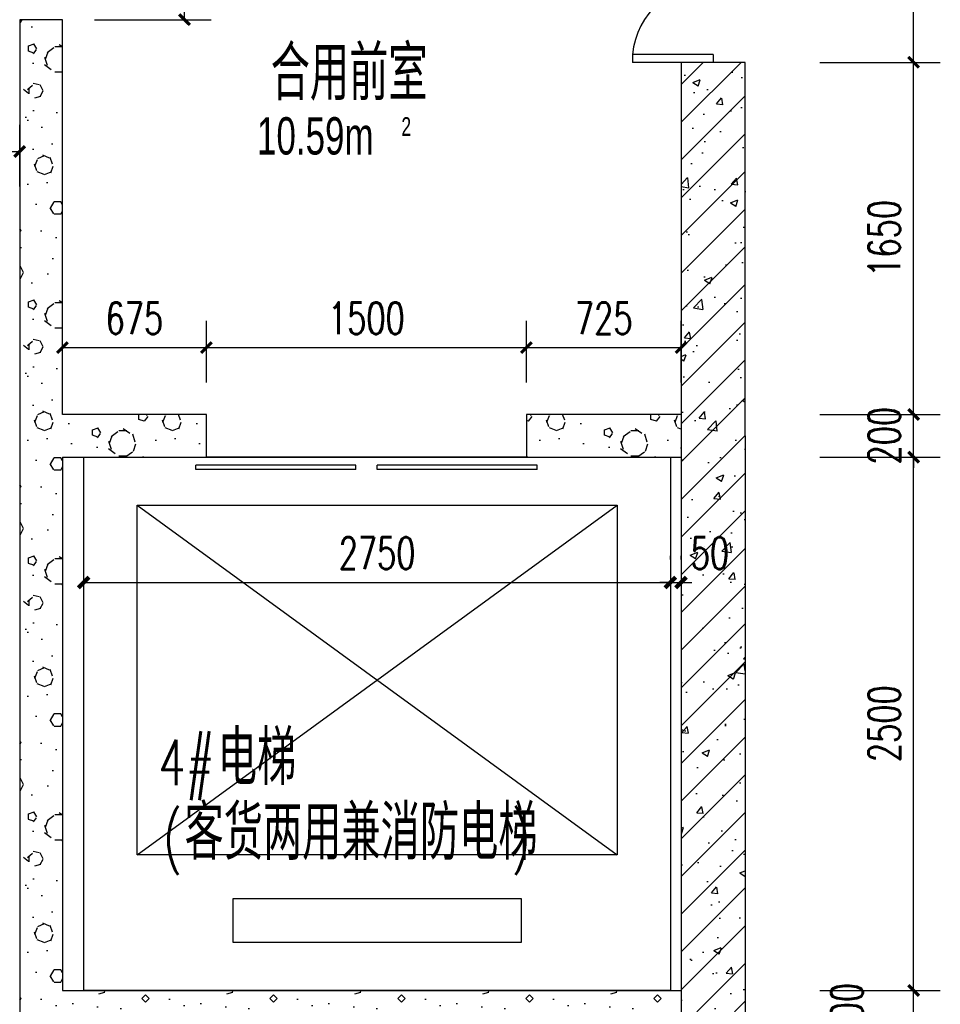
# Model space of a CAD drawing. Extents: x 797781 to 1255204, y 21234 to 1024248.
# Tile 780 of 1056: x 1161257 to 1165572, y 522943 to 527558. Entities that reach past the tile are written whole.
import ezdxf

# ---------------------------------------------------------------- set-up
doc = ezdxf.new("R2010")
doc.units = 0
doc.header["$LTSCALE"] = 1000
doc.header["$MEASUREMENT"] = 0
for name, color, linetype in [('230303生产综合楼-平面图_t8$0$DOOR_FIRE', 4, 'Continuous'), ('230303生产综合楼-平面图_t8$0$EVTR', 2, 'Continuous'), ('230303生产综合楼-平面图_t8$0$PUB_DIM', 3, 'Continuous'), ('230303生产综合楼-平面图_t8$0$PUB_HATCH', 8, 'Continuous'), ('230303生产综合楼-平面图_t8$0$PUB_TEXT', 7, 'Continuous'), ('230303生产综合楼-平面图_t8$0$SPACE', 7, 'Continuous'), ('230303生产综合楼-平面图_t8$0$WALL', 40, 'Continuous'), ('230303生产综合楼-平面图_t8$0$WINDOW', 4, 'Continuous'), ('230303生产综合楼-平面图_t8$0$板洞', 6, 'Continuous'), ('PUB_DIM', 3, 'Continuous')]:
    doc.layers.add(name, color=color, linetype=linetype)
doc.styles.add('230303生产综合楼-平面图_t8$0$_HZTXT', font='@HZTXT_E', dxfattribs={"width": 0.7, "bigfont": '@@HZTXT'})
doc.styles.add('230303生产综合楼-平面图_t8$0$_TCH_DIM', font='SIMPLEX', dxfattribs={"bigfont": 'GBCBIG'})
doc.styles.add('230303生产综合楼-平面图_T8$0$_TCH_DIM_T3', font='SIMPLEX', dxfattribs={"width": 0.705882, "bigfont": 'GBCBIG'})
doc.styles.add('_TCH_DIM_T3', font='SIMPLEX', dxfattribs={"width": 0.705882, "bigfont": 'GBCBIG'})
doc.dimstyles.new('230303生产综合楼-平面图_T8$0$_TCH_ARCH&&50', dxfattribs={"dimtxt": 148.75, "dimasz": 50, "dimexe": 125, "dimexo": 150, "dimgap": 63.125, "dimtad": 1, "dimdec": 0, "dimzin": 0, "dimdsep": 46, "dimtxsty": '230303生产综合楼-平面图_T8$0$_TCH_DIM_T3', "dimblk": '230303生产综合楼-平面图_t8$0$_ArchTick', "dimcen": 0.09, "dimclrt": 7, "dimazin": 2, "dimtfac": 1, "dimtdec": 0, "dimtix": 1, "dimtmove": 2, "dimatfit": 3, "dimfxl": 1, "dimtolj": 1, "dimtzin": 0, "dimarcsym": 0})
doc.dimstyles.new('_TCH_ARCH&&50', dxfattribs={"dimtxt": 148.75, "dimasz": 50, "dimexe": 125, "dimexo": 150, "dimgap": 63.125, "dimtad": 1, "dimdec": 0, "dimzin": 0, "dimdsep": 46, "dimtxsty": '_TCH_DIM_T3', "dimblk": 'ARCHTICK', "dimcen": 0.09, "dimclrt": 7, "dimazin": 2, "dimtfac": 1, "dimtdec": 0, "dimtix": 1, "dimtmove": 2, "dimatfit": 3, "dimfxl": 1, "dimtolj": 1, "dimtzin": 0, "dimarcsym": 0})
pattern_1 = [(45, (0, 0), (-88.388348, 88.388348), []), (50, (0, 0), (358.63009, -31.37607), [37.5, -412.5]), (355, (0, 0), (-69.37567, 376.09607), [30, -330]), (100.4514, (29.9, -2.6), (289.25469, 344.71977), [31.8701, -350.57106]), (46.1842, (0, 100), (533.62052, -82.7595), [56.25, -618.75]), (96.6356, (44.47, 93.1), (467.33135, 487.05894), [47.80514, -525.8565]), (351.1842, (0, 100), (467.33097, 487.0593), [45, -495]), (21, (50, 75), (298.453526, -201.309445), [37.5, -412.5]), (326, (50, 75), (121.65767, 362.57502), [30, -330]), (71.4514, (74.87, 58.22), (420.11131, 161.26525), [31.8701, -350.57106]), (37.5, (0, 0), (6.079928, 166.446927), [0, -326, 0, -335, 0, -331.25]), (7.5, (0, 0), (131.534769, 197.205856), [0, -191, 0, -318.5, 0, -126.25]), (327.5, (-111.5, 0), (266.911218, -11.277436), [0, -125, 0, -390, 0, -517.5]), (317.5, (-161.5, 0), (291.593085, 50.05249), [0, -162.5, 0, -259, 0, -367.5])]
pattern_2 = [(0, (177, -183), (300, 600), [0, -600]), (0, (-174, -264), (300, 600), [0, -600]), (0, (21, -270), (300, 600), [0, -600]), (0, (234, -93), (300, 600), [0, -600]), (0, (-15, -300), (300, 600), [0, -600]), (0, (294, 285), (300, 600), [0, -600]), (0, (111, 237), (300, 600), [0, -600]), (0, (207, 162), (300, 600), [0, -600]), (0, (-282, 150), (300, 600), [0, -600]), (0, (12, 123), (300, 600), [0, -600]), (0, (-102, -30), (300, 600), [0, -600]), (0, (-96, -255), (300, 600), [0, -600]), (0, (129, -279), (300, 600), [0, -600]), (0, (294, -15), (300, 600), [0, -600]), (0, (-267, -108), (300, 600), [0, -600]), (0, (-216, -6), (300, 600), [0, -600]), (0, (18, -48), (300, 600), [0, -600]), (0, (-66, -135), (300, 600), [0, -600]), (0, (-114, 63), (300, 600), [0, -600]), (0, (-39, 288), (300, 600), [0, -600]), (0, (-243, -234), (300, 600), [0, -600]), (0, (87, 165), (300, 600), [0, -600]), (0, (-192, 174), (300, 600), [0, -600]), (0, (-240, 252), (300, 600), [0, -600]), (130.601294, (257.143, 97.143), (-1499.9999834, 1800.0000079), [26.34155, -11037.111]), (18.434949, (214.29, 108.57), (1499.9999945, 599.9999956), [27.10524, -3767.6279]), (90, (214.3, 82.86), (300, 600), [25.71428, -1174.28565]), (161.565051, (240, 74.29), (-1500.0000076, 599.999955), [27.10524, -3767.6279]), (53.130102, (240, 74.29), (300.000001, 600), [28.57143, -2971.4285]), (135, (262.86, -231.43), (-300.000036, 599.99996), [24.24366, -1672.8126]), (45, (228.57, -231.43), (299.999998, 599.999998), [24.24366, -1672.8126]), (135, (245.71, -248.57), (-300.000036, 599.99996), [24.24366, -1672.8126]), (45, (245.71, -248.57), (299.999998, 599.999998), [24.24366, -1672.8126]), (116.56505, (-25.7, 171.43), (-5e-05, 1199.99997), [31.94383, -638.8765]), (180, (-40, 200), (-300, 600), [34.28572, -565.71425]), (63.43495, (-88.57, 171.43), (3e-06, 1200), [31.94383, -638.8765]), (116.56505, (-74.3, 142.86), (-5e-05, 1199.99997), [31.94383, -638.8765]), (0, (-74.3, 142.86), (300, 600), [34.28572, -565.71425]), (63.43495, (-40, 142.86), (3e-06, 1200), [31.94383, -638.8765]), (107.102728, (200, -31.429), (-899.9999656, 3000.00000484), [38.86135, -16282.9025]), (143.972626, (188.57, 5.714), (-5699.9999277, 4199.9999952), [38.86135, -8122.02]), (180, (157.14, 28.6), (-300, 600), [37.14286, -562.8571]), (36.0273733, (88.57, 5.714), (5699.9999579, 4199.9999547), [38.86135, -8122.02]), (71.565051, (77.14, -28.57), (900.0000046, 2999.999995), [36.14032, -3758.5928]), (107.102728, (88.571, -65.714), (-899.9999656, 3000.00000484), [38.86135, -16282.9025]), (143.972626, (120, -88.57), (-5699.9999277, 4199.9999952), [38.86135, -8122.02]), (0, (120, -88.6), (300, 600), [37.14286, -562.8571]), (36.0273733, (157.143, -88.57), (5699.9999579, 4199.9999547), [38.86135, -8122.02]), (71.565051, (188.57, -65.71), (900.0000046, 2999.999995), [36.14032, -3758.5928]), (150.255118, (205.714, 248.57), (-900.000002, 599.9999926), [23.03502, -4814.3196]), (90, (185.7, 237.14), (300, 600), [22.85714, -1177.14275]), (29.744881, (185.714, 237.14), (900.0000005, 599.999997), [23.03502, -4814.3196]), (116.56505, (65.7, -177.14), (-5e-05, 1199.99997), [31.94383, -638.8765]), (168.690067, (51.43, -148.57), (-2700.000002, 599.999985), [29.13725, -6089.6855]), (41.185925, (0, -162.857), (7499.99995456, 6599.9999423), [30.37184, -12725.802]), (90, (0, -191.43), (300, 600), [28.57143, -1171.4285]), (138.814074, (22.857, -211.429), (-7499.9998667, 6600.00004204), [30.37184, -12725.802]), (16.6992442, (22.857, -211.429), (9899.9999255, 2999.9999686), [29.82945, -12498.5375]), (60.945396, (51.43, -202.857), (299.9999992, 599.9999947), [29.41609, -12325.3395]), (109.983106, (-185.714, 74.286), (-1500.00000565, 4199.9999889), [33.442, -14012.1975]), (155.556045, (-197.143, 105.714), (-3900.00001487, 1799.9999626), [34.52299, -14465.1315]), (24.4439547, (-260, 105.714), (3900.00000195, 1799.99999134), [34.52299, -14465.1315]), (70.0168934, (-271.429, 74.286), (1500.0000045, 4199.9999896), [33.442, -14012.1975]), (109.983106, (-260, 42.857), (-1500.00000565, 4199.9999889), [33.442, -14012.1975]), (160.016893, (-228.57, 31.43), (-1500.0000009, 599.9999727), [33.442, -6989.3775]), (19.9831065, (-228.57, 31.43), (1499.9999918, 599.999999), [33.442, -6989.3775]), (70.0168934, (-197.143, 42.857), (1500.0000045, 4199.9999896), [33.442, -14012.1975]), (122.005383, (37.14, 20), (-300.0000403, 599.9999694), [26.95423, -5633.434]), (18.434949, (-2.86, 34.29), (1499.9999945, 599.9999956), [27.10524, -3767.6279]), (90, (-2.86, 8.57), (300, 600), [25.71428, -1174.28565]), (161.565051, (22.86, 0), (-1500.0000076, 599.999955), [27.10524, -3767.6279]), (54.4623222, (22.857, 0), (2099.999997, 2999.9999955), [24.57807, -10298.2115]), (116.56505, (-137.14, -125.7), (-5e-05, 1199.99997), [31.94383, -638.8765]), (180, (-151.4, -97.14), (-300, 600), [31.42857, -568.5714]), (59.0362434, (-200, -125.714), (300.000001, 599.999997), [33.31973, -6963.822]), (120.963756, (-182.857, -154.286), (-300.000041, 599.9999724), [33.31973, -6963.822]), (0, (-182.86, -154.3), (300, 600), [31.42857, -568.5714]), (63.43495, (-151.43, -154.3), (3e-06, 1200), [31.94383, -638.8765])]

# ---------------------------------------------------------------- blocks, each defined once
blk = doc.blocks.new('_ArchTick')
at = {"color": 0, "linetype": 'ByBlock', "const_width": 0.4}
blk.add_lwpolyline([(-0.5, -0.5), (0.5, 0.5)], dxfattribs=at)
blk = doc.blocks.new('*D2529')
at = {"layer": 'Defpoints', "color": 0, "transparency": 16777216}
for p in [(1164306.9, 524919.6), (1161556.9, 524877.2), (1164306.9, 524877.2)]:
    blk.add_point(p, dxfattribs=at)
at = {"layer": 'PUB_DIM', "color": 0, "lineweight": -2, "transparency": 16777216}
for p, q in [((1161556.9, 525027.2), (1161556.9, 525044.6)), ((1164306.9, 525027.2), (1164306.9, 525044.6)), ((1161556.9, 524919.6), (1164306.9, 524919.6))]:
    blk.add_line(p, q, dxfattribs=at)
at = {"layer": 'PUB_DIM', "color": 0, "lineweight": -2, "transparency": 16777216, "xscale": 50, "yscale": 50, "zscale": 50, "rotation": 180}
blk.add_blockref('_ArchTick', (1161556.9, 524919.6), dxfattribs=at)
at = {"layer": 'PUB_DIM', "color": 0, "lineweight": -2, "transparency": 16777216, "xscale": 50, "yscale": 50, "zscale": 50}
blk.add_blockref('_ArchTick', (1164306.9, 524919.6), dxfattribs=at)
at = {"layer": 'PUB_DIM', "color": 7, "transparency": 16777216, "insert": (1162931.9, 525057.1), "char_height": 148.75, "attachment_point": 5, "style": '_TCH_DIM_T3'}
blk.add_mtext('\\A1;2750', dxfattribs=at)
blk = doc.blocks.new('*D2530')
at = {"layer": 'Defpoints', "color": 0, "transparency": 16777216}
for p in [(1164356.9, 524919.6), (1164306.9, 524877.2), (1164356.9, 524877.2)]:
    blk.add_point(p, dxfattribs=at)
at = {"layer": 'PUB_DIM', "color": 0, "lineweight": -2, "transparency": 16777216}
for p, q in [((1164306.9, 525027.2), (1164306.9, 525044.6)), ((1164356.9, 525027.2), (1164356.9, 525044.6)), ((1164306.9, 524919.6), (1164256.9, 524919.6)), ((1164306.9, 524919.6), (1164356.9, 524919.6)), ((1164356.9, 524919.6), (1164406.9, 524919.6))]:
    blk.add_line(p, q, dxfattribs=at)
at = {"layer": 'PUB_DIM', "color": 0, "lineweight": -2, "transparency": 16777216, "xscale": 50, "yscale": 50, "zscale": 50}
blk.add_blockref('_ArchTick', (1164306.9, 524919.6), dxfattribs=at)
at = {"layer": 'PUB_DIM', "color": 0, "lineweight": -2, "transparency": 16777216, "xscale": 50, "yscale": 50, "zscale": 50, "rotation": 180}
blk.add_blockref('_ArchTick', (1164356.9, 524919.6), dxfattribs=at)
at = {"layer": 'PUB_DIM', "color": 7, "transparency": 16777216, "insert": (1164491.9, 525057.1), "char_height": 148.75, "attachment_point": 5, "style": '_TCH_DIM_T3'}
blk.add_mtext('\\A1;50', dxfattribs=at)
blk = doc.blocks.new('230303生产综合楼-平面图_t8$0$_ArchTick')
at = {"color": 0, "linetype": 'ByBlock', "const_width": 0.3}
blk.add_lwpolyline([(-0.5, -0.5), (0.5, 0.5)], dxfattribs=at)
blk = doc.blocks.new('*D3982')
at = {"layer": '230303生产综合楼-平面图_t8$0$PUB_DIM', "color": 0, "lineweight": -2, "transparency": 16777216}
for p, q in [((1161606.9, 529057.7), (1162154.9, 529057.7)), ((1162029.9, 527557.7), (1162029.9, 529057.7)), ((1161606.9, 527557.7), (1162154.9, 527557.7))]:
    blk.add_line(p, q, dxfattribs=at)
at = {"layer": 'Defpoints', "color": 0, "transparency": 16777216}
for p in [(1161456.9, 529057.7), (1162029.9, 529057.7), (1161456.9, 527557.7)]:
    blk.add_point(p, dxfattribs=at)
at = {"layer": '230303生产综合楼-平面图_t8$0$PUB_DIM', "color": 0, "lineweight": -2, "transparency": 16777216, "xscale": 50, "yscale": 50, "zscale": 50}
for p, rotation in [((1162029.9, 529057.7), 90), ((1162029.9, 527557.7), 270)]:
    blk.add_blockref('230303生产综合楼-平面图_t8$0$_ArchTick', p, dxfattribs=dict(at, rotation=rotation))
at = {"layer": '230303生产综合楼-平面图_t8$0$PUB_DIM', "color": 7, "transparency": 16777216, "insert": (1161892.4, 528307.7), "char_height": 148.75, "attachment_point": 5, "rotation": 90, "style": '230303生产综合楼-平面图_T8$0$_TCH_DIM_T3'}
blk.add_mtext('\\A1;1500', dxfattribs=at)
blk = doc.blocks.new('*D4264')
at = {"layer": '230303生产综合楼-平面图_t8$0$PUB_DIM', "color": 0, "lineweight": -2, "transparency": 16777216}
for p, q in [((1159906.9, 526775.3), (1159906.9, 527065.4)), ((1161256.9, 526775.3), (1161256.9, 527065.4)), ((1159906.9, 526940.4), (1161256.9, 526940.4))]:
    blk.add_line(p, q, dxfattribs=at)
at = {"layer": 'Defpoints', "color": 0, "transparency": 16777216}
for p in [(1161256.9, 526940.4), (1159906.9, 526625.3), (1161256.9, 526625.3)]:
    blk.add_point(p, dxfattribs=at)
at = {"layer": '230303生产综合楼-平面图_t8$0$PUB_DIM', "color": 0, "lineweight": -2, "transparency": 16777216, "xscale": 50, "yscale": 50, "zscale": 50, "rotation": 180}
blk.add_blockref('230303生产综合楼-平面图_t8$0$_ArchTick', (1159906.9, 526940.4), dxfattribs=at)
at = {"layer": '230303生产综合楼-平面图_t8$0$PUB_DIM', "color": 0, "lineweight": -2, "transparency": 16777216, "xscale": 50, "yscale": 50, "zscale": 50}
blk.add_blockref('230303生产综合楼-平面图_t8$0$_ArchTick', (1161256.9, 526940.4), dxfattribs=at)
at = {"layer": '230303生产综合楼-平面图_t8$0$PUB_DIM', "color": 7, "transparency": 16777216, "insert": (1160581.9, 527077.9), "char_height": 148.75, "attachment_point": 5, "style": '230303生产综合楼-平面图_T8$0$_TCH_DIM_T3'}
blk.add_mtext('\\A1;1350', dxfattribs=at)
blk = doc.blocks.new('*D4314')
at = {"layer": '230303生产综合楼-平面图_t8$0$PUB_DIM', "color": 0, "lineweight": -2, "transparency": 16777216}
for p, q in [((1165007.9, 523007.7), (1165571.8, 523007.7)), ((1165446.8, 522807.7), (1165446.8, 523007.7)), ((1165007.9, 522807.7), (1165571.8, 522807.7))]:
    blk.add_line(p, q, dxfattribs=at)
at = {"layer": 'Defpoints', "color": 0, "transparency": 16777216}
for p in [(1164857.9, 523007.7), (1165446.8, 523007.7), (1164857.9, 522807.7)]:
    blk.add_point(p, dxfattribs=at)
at = {"layer": '230303生产综合楼-平面图_t8$0$PUB_DIM', "color": 0, "lineweight": -2, "transparency": 16777216, "xscale": 50, "yscale": 50, "zscale": 50}
for p, rotation in [((1165446.8, 523007.7), 90), ((1165446.8, 522807.7), 270)]:
    blk.add_blockref('230303生产综合楼-平面图_t8$0$_ArchTick', p, dxfattribs=dict(at, rotation=rotation))
at = {"layer": '230303生产综合楼-平面图_t8$0$PUB_DIM', "color": 7, "transparency": 16777216, "insert": (1165134.3, 522907.7), "char_height": 148.75, "attachment_point": 5, "rotation": 90, "style": '230303生产综合楼-平面图_T8$0$_TCH_DIM_T3'}
blk.add_mtext('\\A1;200', dxfattribs=at)
blk = doc.blocks.new('*D4315')
at = {"layer": '230303生产综合楼-平面图_t8$0$PUB_DIM', "color": 0, "lineweight": -2, "transparency": 16777216}
for p, q in [((1165007.9, 525507.7), (1165571.8, 525507.7)), ((1165446.8, 523007.7), (1165446.8, 525507.7)), ((1165007.9, 523007.7), (1165571.8, 523007.7))]:
    blk.add_line(p, q, dxfattribs=at)
at = {"layer": 'Defpoints', "color": 0, "transparency": 16777216}
for p in [(1164857.9, 525507.7), (1165446.8, 525507.7), (1164857.9, 523007.7)]:
    blk.add_point(p, dxfattribs=at)
at = {"layer": '230303生产综合楼-平面图_t8$0$PUB_DIM', "color": 0, "lineweight": -2, "transparency": 16777216, "xscale": 50, "yscale": 50, "zscale": 50}
for p, rotation in [((1165446.8, 525507.7), 90), ((1165446.8, 523007.7), 270)]:
    blk.add_blockref('230303生产综合楼-平面图_t8$0$_ArchTick', p, dxfattribs=dict(at, rotation=rotation))
at = {"layer": '230303生产综合楼-平面图_t8$0$PUB_DIM', "color": 7, "transparency": 16777216, "insert": (1165309.3, 524257.7), "char_height": 148.75, "attachment_point": 5, "rotation": 90, "style": '230303生产综合楼-平面图_T8$0$_TCH_DIM_T3'}
blk.add_mtext('\\A1;2500', dxfattribs=at)
blk = doc.blocks.new('*D4316')
at = {"layer": '230303生产综合楼-平面图_t8$0$PUB_DIM', "color": 0, "lineweight": -2, "transparency": 16777216}
for p, q in [((1165446.8, 525707.7), (1165446.8, 525757.7)), ((1165007.9, 525707.7), (1165571.8, 525707.7)), ((1165446.8, 525507.7), (1165446.8, 525707.7)), ((1165007.9, 525507.7), (1165571.8, 525507.7)), ((1165446.8, 525507.7), (1165446.8, 525457.7))]:
    blk.add_line(p, q, dxfattribs=at)
at = {"layer": 'Defpoints', "color": 0, "transparency": 16777216}
for p in [(1164857.9, 525707.7), (1165446.8, 525707.7), (1164857.9, 525507.7)]:
    blk.add_point(p, dxfattribs=at)
at = {"layer": '230303生产综合楼-平面图_t8$0$PUB_DIM', "color": 0, "lineweight": -2, "transparency": 16777216, "xscale": 50, "yscale": 50, "zscale": 50}
for p, rotation in [((1165446.8, 525707.7), 270), ((1165446.8, 525507.7), 90)]:
    blk.add_blockref('230303生产综合楼-平面图_t8$0$_ArchTick', p, dxfattribs=dict(at, rotation=rotation))
at = {"layer": '230303生产综合楼-平面图_t8$0$PUB_DIM', "color": 7, "transparency": 16777216, "insert": (1165309.3, 525607.7), "char_height": 148.75, "attachment_point": 5, "rotation": 90, "style": '230303生产综合楼-平面图_T8$0$_TCH_DIM_T3'}
blk.add_mtext('\\A1;200', dxfattribs=at)
blk = doc.blocks.new('*D4317')
at = {"layer": '230303生产综合楼-平面图_t8$0$PUB_DIM', "color": 0, "lineweight": -2, "transparency": 16777216}
for p, q in [((1165007.9, 527357.7), (1165571.8, 527357.7)), ((1165446.8, 525707.7), (1165446.8, 527357.7)), ((1165007.9, 525707.7), (1165571.8, 525707.7))]:
    blk.add_line(p, q, dxfattribs=at)
at = {"layer": 'Defpoints', "color": 0, "transparency": 16777216}
for p in [(1164857.9, 527357.7), (1165446.8, 527357.7), (1164857.9, 525707.7)]:
    blk.add_point(p, dxfattribs=at)
at = {"layer": '230303生产综合楼-平面图_t8$0$PUB_DIM', "color": 0, "lineweight": -2, "transparency": 16777216, "xscale": 50, "yscale": 50, "zscale": 50}
for p, rotation in [((1165446.8, 527357.7), 90), ((1165446.8, 525707.7), 270)]:
    blk.add_blockref('230303生产综合楼-平面图_t8$0$_ArchTick', p, dxfattribs=dict(at, rotation=rotation))
at = {"layer": '230303生产综合楼-平面图_t8$0$PUB_DIM', "color": 7, "transparency": 16777216, "insert": (1165309.3, 526532.7), "char_height": 148.75, "attachment_point": 5, "rotation": 90, "style": '230303生产综合楼-平面图_T8$0$_TCH_DIM_T3'}
blk.add_mtext('\\A1;1650', dxfattribs=at)
blk = doc.blocks.new('*D4318')
at = {"layer": '230303生产综合楼-平面图_t8$0$PUB_DIM', "color": 0, "lineweight": -2, "transparency": 16777216}
for p, q in [((1165007.9, 528857.7), (1165571.8, 528857.7)), ((1165446.8, 527357.7), (1165446.8, 528857.7)), ((1165007.9, 527357.7), (1165571.8, 527357.7))]:
    blk.add_line(p, q, dxfattribs=at)
at = {"layer": 'Defpoints', "color": 0, "transparency": 16777216}
for p in [(1164857.9, 528857.7), (1165446.8, 528857.7), (1164857.9, 527357.7)]:
    blk.add_point(p, dxfattribs=at)
at = {"layer": '230303生产综合楼-平面图_t8$0$PUB_DIM', "color": 0, "lineweight": -2, "transparency": 16777216, "xscale": 50, "yscale": 50, "zscale": 50}
for p, rotation in [((1165446.8, 528857.7), 90), ((1165446.8, 527357.7), 270)]:
    blk.add_blockref('230303生产综合楼-平面图_t8$0$_ArchTick', p, dxfattribs=dict(at, rotation=rotation))
at = {"layer": '230303生产综合楼-平面图_t8$0$PUB_DIM', "color": 7, "transparency": 16777216, "insert": (1165309.3, 528107.7), "char_height": 148.75, "attachment_point": 5, "rotation": 90, "style": '230303生产综合楼-平面图_T8$0$_TCH_DIM_T3'}
blk.add_mtext('\\A1;1500', dxfattribs=at)
blk = doc.blocks.new('*D4344')
at = {"layer": '230303生产综合楼-平面图_t8$0$PUB_DIM', "color": 0, "lineweight": -2, "transparency": 16777216}
for p, q in [((1163631.9, 525857.7), (1163631.9, 526145.8)), ((1164356.9, 525857.7), (1164356.9, 526145.8)), ((1163631.9, 526020.8), (1164356.9, 526020.8))]:
    blk.add_line(p, q, dxfattribs=at)
at = {"layer": 'Defpoints', "color": 0, "transparency": 16777216}
for p in [(1164356.9, 526020.8), (1163631.9, 525707.7), (1164356.9, 525707.7)]:
    blk.add_point(p, dxfattribs=at)
at = {"layer": '230303生产综合楼-平面图_t8$0$PUB_DIM', "color": 0, "lineweight": -2, "transparency": 16777216, "xscale": 50, "yscale": 50, "zscale": 50, "rotation": 180}
blk.add_blockref('230303生产综合楼-平面图_t8$0$_ArchTick', (1163631.9, 526020.8), dxfattribs=at)
at = {"layer": '230303生产综合楼-平面图_t8$0$PUB_DIM', "color": 0, "lineweight": -2, "transparency": 16777216, "xscale": 50, "yscale": 50, "zscale": 50}
blk.add_blockref('230303生产综合楼-平面图_t8$0$_ArchTick', (1164356.9, 526020.8), dxfattribs=at)
at = {"layer": '230303生产综合楼-平面图_t8$0$PUB_DIM', "color": 7, "transparency": 16777216, "insert": (1163994.4, 526158.3), "char_height": 148.75, "attachment_point": 5, "style": '230303生产综合楼-平面图_T8$0$_TCH_DIM_T3'}
blk.add_mtext('\\A1;725', dxfattribs=at)
blk = doc.blocks.new('*D4345')
at = {"layer": '230303生产综合楼-平面图_t8$0$PUB_DIM', "color": 0, "lineweight": -2, "transparency": 16777216}
for p, q in [((1162131.9, 525857.7), (1162131.9, 526145.8)), ((1163631.9, 525857.7), (1163631.9, 526145.8)), ((1162131.9, 526020.8), (1163631.9, 526020.8))]:
    blk.add_line(p, q, dxfattribs=at)
at = {"layer": 'Defpoints', "color": 0, "transparency": 16777216}
for p in [(1163631.9, 526020.8), (1162131.9, 525707.7), (1163631.9, 525707.7)]:
    blk.add_point(p, dxfattribs=at)
at = {"layer": '230303生产综合楼-平面图_t8$0$PUB_DIM', "color": 0, "lineweight": -2, "transparency": 16777216, "xscale": 50, "yscale": 50, "zscale": 50, "rotation": 180}
blk.add_blockref('230303生产综合楼-平面图_t8$0$_ArchTick', (1162131.9, 526020.8), dxfattribs=at)
at = {"layer": '230303生产综合楼-平面图_t8$0$PUB_DIM', "color": 0, "lineweight": -2, "transparency": 16777216, "xscale": 50, "yscale": 50, "zscale": 50}
blk.add_blockref('230303生产综合楼-平面图_t8$0$_ArchTick', (1163631.9, 526020.8), dxfattribs=at)
at = {"layer": '230303生产综合楼-平面图_t8$0$PUB_DIM', "color": 7, "transparency": 16777216, "insert": (1162881.9, 526158.3), "char_height": 148.75, "attachment_point": 5, "style": '230303生产综合楼-平面图_T8$0$_TCH_DIM_T3'}
blk.add_mtext('\\A1;1500', dxfattribs=at)
blk = doc.blocks.new('*D4346')
at = {"layer": '230303生产综合楼-平面图_t8$0$PUB_DIM', "color": 0, "lineweight": -2, "transparency": 16777216}
for p, q in [((1161456.9, 525857.7), (1161456.9, 526145.8)), ((1162131.9, 525857.7), (1162131.9, 526145.8)), ((1161456.9, 526020.8), (1162131.9, 526020.8))]:
    blk.add_line(p, q, dxfattribs=at)
at = {"layer": 'Defpoints', "color": 0, "transparency": 16777216}
for p in [(1162131.9, 526020.8), (1161456.9, 525707.7), (1162131.9, 525707.7)]:
    blk.add_point(p, dxfattribs=at)
at = {"layer": '230303生产综合楼-平面图_t8$0$PUB_DIM', "color": 0, "lineweight": -2, "transparency": 16777216, "xscale": 50, "yscale": 50, "zscale": 50, "rotation": 180}
blk.add_blockref('230303生产综合楼-平面图_t8$0$_ArchTick', (1161456.9, 526020.8), dxfattribs=at)
at = {"layer": '230303生产综合楼-平面图_t8$0$PUB_DIM', "color": 0, "lineweight": -2, "transparency": 16777216, "xscale": 50, "yscale": 50, "zscale": 50}
blk.add_blockref('230303生产综合楼-平面图_t8$0$_ArchTick', (1162131.9, 526020.8), dxfattribs=at)
at = {"layer": '230303生产综合楼-平面图_t8$0$PUB_DIM', "color": 7, "transparency": 16777216, "insert": (1161794.4, 526158.3), "char_height": 148.75, "attachment_point": 5, "style": '230303生产综合楼-平面图_T8$0$_TCH_DIM_T3'}
blk.add_mtext('\\A1;675', dxfattribs=at)
blk = doc.blocks.new('230303生产综合楼-平面图_t8$0$$DORLIB2D$00000127')
at = {"color": 0}
for points in [[(-0.5333, 0.7949), (-0.5333, 0.6904)], [(-0.0333, 0.7949), (-0.5333, 0.7949)], [(-0.0333, 0.7949), (-0.0333, 0.6904)], [(0.5333, 0.7949), (0.0333, 0.7949)], [(0.0333, 0.7949), (0.0333, 0.6904)], [(0.5333, 0.7949), (0.5333, 0.6904)], [(-0.0333, 0.6904), (-0.5333, 0.6904)], [(0.5333, 0.6904), (0.0333, 0.6904)], [(0.5, 0.5), (-0.5, 0.5)]]:
    blk.add_lwpolyline(points, dxfattribs=at)
blk = doc.blocks.new('230303生产综合楼-平面图_t8$0$$DorLib2D$00000225')
at = {"color": 0}
for p, q in [((0.475, -0.0014), (0.475, 0.7521)), ((0.475, 0.7521), (0.5, 0.7521)), ((0.5, -0.0014), (0.5, 0.7521)), ((-0.5, 0), (-0.5, 0.252)), ((-0.475, 0.252), (-0.5, 0.252)), ((-0.475, 0), (-0.475, 0.252)), ((-0.475, 0), (-0.5, 0)), ((0.475, -0.0014), (0.5, -0.0014))]:
    blk.add_line(p, q, dxfattribs=at)
for centre, radius, start, end in [((0.5046, -0.0019), 0.7546, 92.2493, 179.7238), ((-0.5008, 0.0026), 0.2508, 359.7899, 84.0974)]:
    blk.add_arc(centre, radius, start, end, dxfattribs=at)

msp = doc.modelspace()

# ---------------------------------------------------------------- hatches: boundary and pattern name
at = {"layer": '230303生产综合楼-平面图_t8$0$PUB_HATCH'}
h = msp.add_hatch(dxfattribs=at)
h.set_pattern_fill('加气混凝土', color=256, scale=50, style=0)
h.set_pattern_definition(pattern_2)
h.paths.add_polyline_path([(1161456.9, 525707.7), (1161456.9, 527557.7), (1161256.9, 527557.7), (1161256.9, 525607.7), (1161390.2, 525607.7)])
h = msp.add_hatch(dxfattribs=at)
h.set_pattern_fill('钢筋混凝土', color=256, scale=50, style=0)
h.set_pattern_definition(pattern_1)
h.paths.add_polyline_path([(1164656.9, 525607.7), (1164656.9, 527357.7), (1164356.9, 527357.7), (1164356.9, 525607.7)])
h = msp.add_hatch(dxfattribs=at)
h.set_pattern_fill('加气混凝土', color=256, scale=50, style=0)
h.set_pattern_definition(pattern_2)
h.paths.add_polyline_path([(1161456.9, 525507.7), (1162131.9, 525507.7), (1162131.9, 525707.7), (1161456.9, 525707.7), (1161390.2, 525607.7)])
h = msp.add_hatch(dxfattribs=at)
h.set_pattern_fill('加气混凝土', color=256, scale=50, style=0)
h.set_pattern_definition(pattern_2)
h.paths.add_polyline_path([(1164356.9, 525707.7), (1163631.9, 525707.7), (1163631.9, 525507.7), (1164356.9, 525507.7)])
h = msp.add_hatch(dxfattribs=at)
h.set_pattern_fill('加气混凝土', color=256, scale=50, style=0)
h.set_pattern_definition(pattern_2)
h.paths.add_polyline_path([(1161390.2, 525607.7), (1161256.9, 525607.7), (1161256.9, 522907.7), (1161390.2, 522907.7), (1161456.9, 523007.7), (1161456.9, 525507.7)])
h = msp.add_hatch(dxfattribs=at)
h.set_pattern_fill('钢筋混凝土', color=256, scale=50, style=0)
h.set_pattern_definition(pattern_1)
h.paths.add_polyline_path([(1164656.9, 525607.7), (1164356.9, 525607.7), (1164356.9, 522907.7), (1164656.9, 522907.7)])
h = msp.add_hatch(dxfattribs=at)
h.set_pattern_fill('加气混凝土', color=256, scale=50, style=0)
h.set_pattern_definition(pattern_2)
h.paths.add_polyline_path([(1161390.2, 522907.7), (1161456.9, 522807.7), (1164356.9, 522807.7), (1164356.9, 523007.7), (1161456.9, 523007.7)])

# ---------------------------------------------------------------- linework, layer by layer
at = {"layer": '230303生产综合楼-平面图_t8$0$EVTR'}
for p, q in [((1161806.9, 525282.7), (1164056.9, 523642.7)), ((1161806.9, 523642.7), (1164056.9, 525282.7)), ((1161806.9, 525282.7), (1164056.9, 525282.7)), ((1161806.9, 523642.7), (1161806.9, 525282.7)), ((1164056.9, 525282.7), (1164056.9, 523642.7)), ((1164056.9, 523642.7), (1161806.9, 523642.7)), ((1162256.9, 523437.7), (1163606.9, 523437.7)), ((1162256.9, 523232.7), (1162256.9, 523437.7)), ((1163606.9, 523437.7), (1163606.9, 523232.7)), ((1163606.9, 523232.7), (1162256.9, 523232.7))]:
    msp.add_line(p, q, dxfattribs=at)
at = {"layer": '230303生产综合楼-平面图_t8$0$WALL'}
for p, q in [((1161456.9, 527557.7), (1161256.9, 527557.7)), ((1161256.9, 527557.7), (1161256.9, 525607.7)), ((1161456.9, 525707.7), (1161456.9, 527557.7)), ((1164656.9, 527357.7), (1164356.9, 527357.7)), ((1164356.9, 527357.7), (1164356.9, 525607.7)), ((1164656.9, 525607.7), (1164656.9, 527357.7)), ((1162131.9, 525707.7), (1161456.9, 525707.7)), ((1162131.9, 525507.7), (1162131.9, 525707.7)), ((1164356.9, 525707.7), (1163631.9, 525707.7)), ((1163631.9, 525707.7), (1163631.9, 525507.7)), ((1161256.9, 525607.7), (1161256.9, 522907.7)), ((1164356.9, 525607.7), (1164356.9, 522907.7)), ((1164656.9, 525607.7), (1164656.9, 522907.7)), ((1161456.9, 525507.7), (1161456.9, 523007.7)), ((1161456.9, 525507.7), (1162131.9, 525507.7)), ((1163631.9, 525507.7), (1164356.9, 525507.7)), ((1161456.9, 523007.7), (1164356.9, 523007.7))]:
    msp.add_line(p, q, dxfattribs=at)
at = {"layer": '230303生产综合楼-平面图_t8$0$板洞'}
msp.add_lwpolyline([(1164306.9, 523007.7), (1161556.9, 523007.7), (1161556.9, 525507.7), (1164306.9, 525507.7)], close=True, dxfattribs=at)

# ---------------------------------------------------------------- block references
at = {"layer": '230303生产综合楼-平面图_t8$0$DOOR_FIRE', "xscale": -1500, "yscale": -1500, "zscale": 300, "rotation": 270.000000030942}
msp.add_blockref('230303生产综合楼-平面图_t8$0$$DorLib2D$00000225', (1164506.9, 528107.7), dxfattribs=at)
at = {"layer": '230303生产综合楼-平面图_t8$0$WINDOW', "xscale": 1500, "yscale": -200, "zscale": 200, "rotation": 3.819059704e-07}
msp.add_blockref('230303生产综合楼-平面图_t8$0$$DORLIB2D$00000127', (1162881.9, 525607.7), dxfattribs=at)

# ---------------------------------------------------------------- texts
at = {"layer": '230303生产综合楼-平面图_t8$0$PUB_TEXT', "style": '230303生产综合楼-平面图_t8$0$_TCH_DIM'}
for s, p in [('合用前室', (1162433.2, 527179.4)), ('电梯', (1162185, 523970.4)), ('客货两用兼消防电梯', (1162029.4, 523619.5))]:
    msp.add_text(s, height=255.32, dxfattribs=at).set_placement(p)
at = {"layer": '230303生产综合楼-平面图_t8$0$PUB_TEXT', "style": '230303生产综合楼-平面图_t8$0$_TCH_DIM', "width": 0.705882}
for s, p in [('4#', (1161906.5, 523970.4)), ('(', (1161929.4, 523619.5)), (')', (1163561.3, 523619.5))]:
    msp.add_text(s, height=212.5, dxfattribs=at).set_placement(p)
at = {"layer": '230303生产综合楼-平面图_t8$0$SPACE', "style": '230303生产综合楼-平面图_t8$0$_HZTXT', "width": 0.7}
for s, height, p in [('10.59m', 175, (1162369.2, 526925.7)), ('2', 87.5, (1163045.9, 527013.2))]:
    msp.add_text(s, height=height, dxfattribs=at).set_placement(p)

# ---------------------------------------------------------------- dimensions: what is measured, and where the dimension line sits
at = {"layer": '230303生产综合楼-平面图_t8$0$PUB_DIM'}
for p1, p2, distance, picture, middle in [((1161456.9, 527557.7), (1161456.9, 529057.7), -573, '*D3982', (1161892.4, 528307.7)), ((1164857.9, 527357.7), (1164857.9, 528857.7), -588.9, '*D4318', (1165309.3, 528107.7)), ((1164857.9, 525707.7), (1164857.9, 527357.7), -588.9, '*D4317', (1165309.3, 526532.7)), ((1159906.9, 526625.3), (1161256.9, 526625.3), 315.1, '*D4264', (1160581.9, 527077.9)), ((1161456.9, 525707.7), (1162131.9, 525707.7), 313.1, '*D4346', (1161794.4, 526158.3)), ((1162131.9, 525707.7), (1163631.9, 525707.7), 313.1, '*D4345', (1162881.9, 526158.3)), ((1163631.9, 525707.7), (1164356.9, 525707.7), 313.1, '*D4344', (1163994.4, 526158.3)), ((1164857.9, 525507.7), (1164857.9, 525707.7), -588.9, '*D4316', (1165309.3, 525607.7)), ((1164857.9, 523007.7), (1164857.9, 525507.7), -588.9, '*D4315', (1165309.3, 524257.7))]:
    dim = msp.add_aligned_dim(p1=p1, p2=p2, distance=distance, dimstyle='230303生产综合楼-平面图_T8$0$_TCH_ARCH&&50', dxfattribs=at)
    dim.commit()
    dim.dimension.update_dxf_attribs({"geometry": picture, "text_midpoint": middle})
dim = msp.add_linear_dim(base=(1165446.8, 523007.7), p1=(1164857.9, 522807.7), p2=(1164857.9, 523007.7), angle=90, dimstyle='230303生产综合楼-平面图_T8$0$_TCH_ARCH&&50', dxfattribs=at)
dim.commit()
dim.dimension.update_dxf_attribs({"geometry": '*D4314', "text_midpoint": (1165134.3, 522907.7), "dimtype": 161})
at = {"layer": 'PUB_DIM'}
dim = msp.add_aligned_dim(p1=(1161556.9, 524877.2), p2=(1164306.9, 524877.2), distance=42.4, dimstyle='_TCH_ARCH&&50', dxfattribs=at)
dim.commit()
dim.dimension.update_dxf_attribs({"geometry": '*D2529', "text_midpoint": (1162931.9, 525057.1)})
dim = msp.add_linear_dim(base=(1164356.9, 524919.6), p1=(1164306.9, 524877.2), p2=(1164356.9, 524877.2), angle=0, dimstyle='_TCH_ARCH&&50', dxfattribs=at)
dim.commit()
dim.dimension.update_dxf_attribs({"geometry": '*D2530', "text_midpoint": (1164491.9, 525057.1), "dimtype": 161})

doc.saveas('drawing.dxf')
